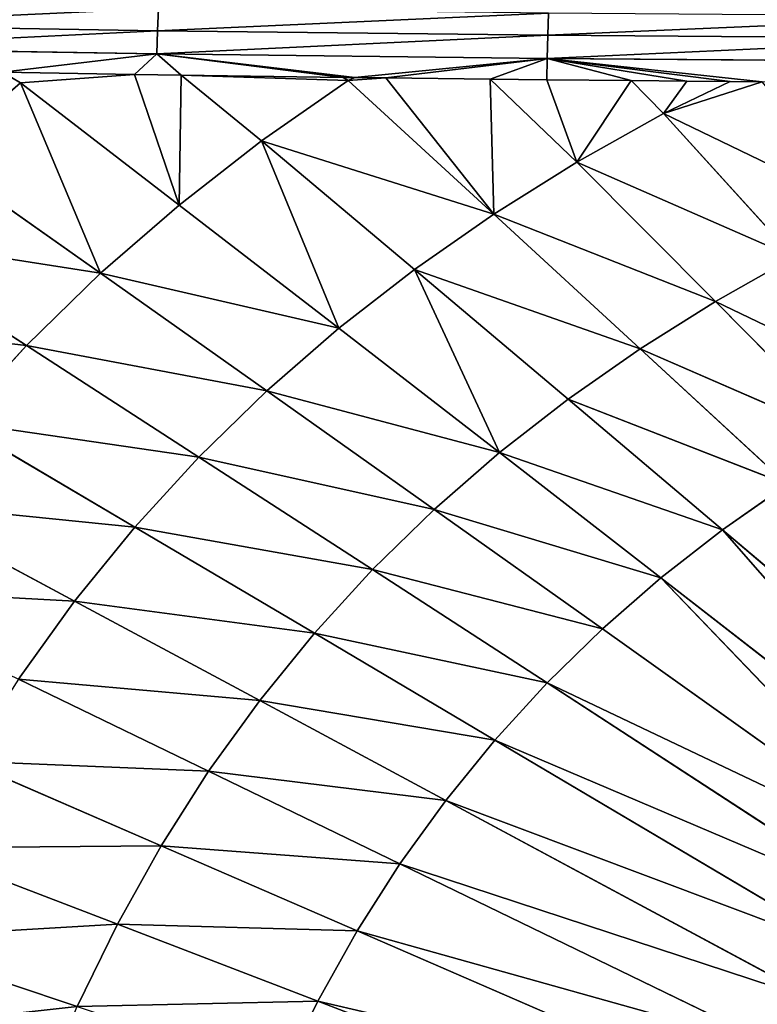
# Model space of a CAD drawing. Extents: x 0 to 500, y 0 to 390.
# Tile 569 of 656: x 170 to 199, y 221 to 259. Entities that reach past the tile are written whole.
import ezdxf

# ---------------------------------------------------------------- set-up
doc = ezdxf.new("R2010")
doc.units = 0
doc.header["$LTSCALE"] = 25.4
doc.layers.get('0').update_dxf_attribs({"linetype": 'CONTINUOUS'})

# ---------------------------------------------------------------- blocks, each defined once
blk = doc.blocks.new('ATLANTA505_-_S_STL')
at = {"color": 0}
for p, q in [((175.77, 29.615, 130.937), (161.923, 30.631, 130.711)), ((175.77, 29.615, 130.937), (161.923, 30.631, 130.711)), ((175.739, 29.322, 131.839), (161.881, 30.339, 131.612)), ((175.739, 29.322, 131.839), (161.881, 30.339, 131.612)), ((175.81, 30.059, 130.071), (175.77, 29.615, 130.937)), ((175.81, 30.059, 130.071), (175.77, 29.615, 130.937)), ((175.739, 29.322, 131.839), (175.77, 29.615, 130.937)), ((175.739, 29.322, 131.839), (175.77, 29.615, 130.937)), ((191.014, 28.815, 131.115), (175.77, 29.615, 130.937)), ((191.014, 28.815, 131.115), (175.77, 29.615, 130.937)), ((163.958, 29.429, 138.908), (170.651, 28.608, 143.229)), ((163.958, 29.429, 138.908), (170.651, 28.608, 143.229)), ((170.415, 29.499, 132.976), (167.097, 29.461, 135.855)), ((170.415, 29.499, 132.976), (167.097, 29.461, 135.855)), ((167.097, 29.461, 135.855), (173.549, 28.634, 140.407)), ((167.097, 29.461, 135.855), (173.549, 28.634, 140.407)), ((175.739, 29.322, 131.839), (169.715, 29.589, 132.557)), ((169.715, 29.589, 132.557), (174.869, 29.239, 132.642)), ((175.739, 29.322, 131.839), (169.715, 29.589, 132.557)), ((169.715, 29.589, 132.557), (170.415, 29.499, 132.976)), ((169.715, 29.589, 132.557), (174.869, 29.239, 132.642)), ((169.715, 29.589, 132.557), (170.415, 29.499, 132.976)), ((170.415, 29.499, 132.976), (174.869, 29.239, 132.642)), ((170.415, 29.499, 132.976), (174.869, 29.239, 132.642)), ((170.415, 29.499, 132.976), (176.612, 28.665, 137.746)), ((170.415, 29.499, 132.976), (176.612, 28.665, 137.746)), ((170.415, 29.499, 132.976), (173.549, 28.634, 140.407)), ((170.415, 29.499, 132.976), (173.549, 28.634, 140.407)), ((175.739, 29.322, 131.839), (174.869, 29.239, 132.642)), ((175.739, 29.322, 131.839), (174.869, 29.239, 132.642)), ((174.869, 29.239, 132.642), (176.696, 29.125, 132.67)), ((176.612, 28.665, 137.746), (174.869, 29.239, 132.642)), ((176.612, 28.665, 137.746), (174.869, 29.239, 132.642)), ((174.869, 29.239, 132.642), (176.696, 29.125, 132.67)), ((176.696, 29.125, 132.67), (175.739, 29.322, 131.839)), ((183.017, 28.764, 132.757), (175.739, 29.322, 131.839)), ((176.696, 29.125, 132.67), (175.739, 29.322, 131.839)), ((183.017, 28.764, 132.757), (175.739, 29.322, 131.839)), ((183.478, 28.74, 132.763), (175.739, 29.322, 131.839)), ((183.478, 28.74, 132.763), (175.739, 29.322, 131.839)), ((190.993, 28.522, 132.017), (175.739, 29.322, 131.839)), ((190.993, 28.522, 132.017), (175.739, 29.322, 131.839)), ((191.041, 29.26, 130.249), (191.014, 28.815, 131.115)), ((191.041, 29.26, 130.249), (191.014, 28.815, 131.115)), ((176.612, 28.665, 137.746), (176.696, 29.125, 132.67)), ((176.612, 28.665, 137.746), (176.696, 29.125, 132.67)), ((176.696, 29.125, 132.67), (183.017, 28.764, 132.757)), ((176.696, 29.125, 132.67), (183.017, 28.764, 132.757)), ((176.696, 29.125, 132.67), (183.223, 28.741, 132.883)), ((176.696, 29.125, 132.67), (183.223, 28.741, 132.883)), ((176.696, 29.125, 132.67), (179.838, 28.701, 135.239)), ((176.696, 29.125, 132.67), (179.838, 28.701, 135.239)), ((165.354, 28.571, 149.367), (172.534, 27.869, 153.214)), ((165.354, 28.571, 149.367), (172.534, 27.869, 153.214)), ((167.918, 28.587, 146.214), (170.651, 28.608, 143.229)), ((167.918, 28.587, 146.214), (170.651, 28.608, 143.229)), ((167.918, 28.587, 146.214), (174.885, 27.882, 150.324)), ((167.918, 28.587, 146.214), (174.885, 27.882, 150.324)), ((170.651, 28.608, 143.229), (173.549, 28.634, 140.407)), ((170.651, 28.608, 143.229), (173.549, 28.634, 140.407)), ((170.651, 28.608, 143.229), (177.389, 27.898, 147.588)), ((170.651, 28.608, 143.229), (177.389, 27.898, 147.588)), ((176.612, 28.665, 137.746), (173.549, 28.634, 140.407)), ((176.612, 28.665, 137.746), (173.549, 28.634, 140.407)), ((173.549, 28.634, 140.407), (180.045, 27.919, 145.001)), ((173.549, 28.634, 140.407), (180.045, 27.919, 145.001)), ((176.612, 28.665, 137.746), (179.838, 28.701, 135.239)), ((176.612, 28.665, 137.746), (179.838, 28.701, 135.239)), ((176.612, 28.665, 137.746), (182.85, 27.944, 142.559)), ((176.612, 28.665, 137.746), (182.85, 27.944, 142.559)), ((179.838, 28.701, 135.239), (183.223, 28.741, 132.883)), ((179.838, 28.701, 135.239), (183.223, 28.741, 132.883)), ((182.85, 27.944, 142.559), (179.838, 28.701, 135.239)), ((179.838, 28.701, 135.239), (188.904, 28.005, 138.097)), ((179.838, 28.701, 135.239), (188.904, 28.005, 138.097)), ((179.838, 28.701, 135.239), (185.804, 27.973, 140.259)), ((179.838, 28.701, 135.239), (185.804, 27.973, 140.259)), ((182.85, 27.944, 142.559), (179.838, 28.701, 135.239)), ((183.017, 28.764, 132.757), (183.478, 28.74, 132.763)), ((183.017, 28.764, 132.757), (183.478, 28.74, 132.763)), ((183.017, 28.764, 132.757), (183.223, 28.741, 132.883)), ((183.017, 28.764, 132.757), (183.223, 28.741, 132.883)), ((183.478, 28.74, 132.763), (183.223, 28.741, 132.883)), ((183.223, 28.741, 132.883), (184.685, 28.677, 132.778)), ((183.478, 28.74, 132.763), (183.223, 28.741, 132.883)), ((183.223, 28.741, 132.883), (184.685, 28.677, 132.778)), ((183.478, 28.74, 132.763), (190.993, 28.522, 132.017)), ((183.478, 28.74, 132.763), (190.993, 28.522, 132.017)), ((183.478, 28.74, 132.763), (184.685, 28.677, 132.778)), ((183.478, 28.74, 132.763), (184.685, 28.677, 132.778)), ((184.685, 28.677, 132.778), (190.993, 28.522, 132.017)), ((184.685, 28.677, 132.778), (190.993, 28.522, 132.017)), ((184.685, 28.677, 132.778), (188.767, 28.481, 132.825)), ((184.685, 28.677, 132.778), (188.767, 28.481, 132.825)), ((184.685, 28.677, 132.778), (188.904, 28.005, 138.097)), ((184.685, 28.677, 132.778), (188.904, 28.005, 138.097)), ((190.993, 28.522, 132.017), (188.767, 28.481, 132.825)), ((190.993, 28.522, 132.017), (188.767, 28.481, 132.825)), ((188.767, 28.481, 132.825), (190.979, 28.383, 132.849)), ((192.147, 28.041, 136.069), (188.767, 28.481, 132.825)), ((188.767, 28.481, 132.825), (188.904, 28.005, 138.097)), ((188.767, 28.481, 132.825), (188.904, 28.005, 138.097)), ((188.767, 28.481, 132.825), (190.979, 28.383, 132.849)), ((192.147, 28.041, 136.069), (188.767, 28.481, 132.825)), ((190.979, 28.383, 132.849), (190.993, 28.522, 132.017)), ((190.979, 28.383, 132.849), (190.993, 28.522, 132.017)), ((190.993, 28.522, 132.017), (191.014, 28.815, 131.115)), ((190.993, 28.522, 132.017), (191.014, 28.815, 131.115)), ((194.268, 28.248, 132.882), (190.993, 28.522, 132.017)), ((194.268, 28.248, 132.882), (190.993, 28.522, 132.017)), ((196.446, 28.165, 132.902), (190.993, 28.522, 132.017)), ((198.137, 28.104, 132.917), (190.993, 28.522, 132.017)), ((196.446, 28.165, 132.902), (190.993, 28.522, 132.017)), ((198.137, 28.104, 132.917), (190.993, 28.522, 132.017)), ((199.381, 28.061, 132.928), (190.993, 28.522, 132.017)), ((199.381, 28.061, 132.928), (190.993, 28.522, 132.017)), ((207.962, 27.948, 132.145), (190.993, 28.522, 132.017)), ((207.962, 27.948, 132.145), (190.993, 28.522, 132.017)), ((207.975, 28.241, 131.242), (191.014, 28.815, 131.115)), ((207.975, 28.241, 131.242), (191.014, 28.815, 131.115)), ((190.979, 28.383, 132.849), (194.268, 28.248, 132.882)), ((190.979, 28.383, 132.849), (194.268, 28.248, 132.882)), ((190.979, 28.383, 132.849), (192.147, 28.041, 136.069)), ((190.979, 28.383, 132.849), (192.147, 28.041, 136.069)), ((192.147, 28.041, 136.069), (195.528, 28.081, 134.17)), ((192.147, 28.041, 136.069), (195.528, 28.081, 134.17)), ((194.268, 28.248, 132.882), (196.446, 28.165, 132.902)), ((194.268, 28.248, 132.882), (196.446, 28.165, 132.902)), ((194.268, 28.248, 132.882), (195.528, 28.081, 134.17)), ((194.268, 28.248, 132.882), (195.528, 28.081, 134.17)), ((195.528, 28.081, 134.17), (196.446, 28.165, 132.902)), ((195.528, 28.081, 134.17), (196.446, 28.165, 132.902)), ((198.137, 28.104, 132.917), (195.528, 28.081, 134.17)), ((198.137, 28.104, 132.917), (195.528, 28.081, 134.17)), ((200.625, 27.433, 139.785), (195.528, 28.081, 134.17)), ((200.625, 27.433, 139.785), (195.528, 28.081, 134.17)), ((196.446, 28.165, 132.902), (198.137, 28.104, 132.917)), ((196.446, 28.165, 132.902), (198.137, 28.104, 132.917)), ((198.137, 28.104, 132.917), (199.381, 28.061, 132.928)), ((198.137, 28.104, 132.917), (199.381, 28.061, 132.928)), ((172.636, 27.262, 169.049), (164.694, 27.864, 166.39)), ((172.636, 27.262, 169.049), (164.694, 27.864, 166.39)), ((174.202, 27.258, 165.834), (166.417, 27.858, 162.846)), ((174.202, 27.258, 165.834), (166.417, 27.858, 162.846)), ((168.298, 27.857, 159.471), (175.913, 27.257, 162.771)), ((168.298, 27.857, 159.471), (175.913, 27.257, 162.771)), ((170.338, 27.861, 156.262), (172.534, 27.869, 153.214)), ((170.338, 27.861, 156.262), (172.534, 27.869, 153.214)), ((177.766, 27.26, 159.858), (170.338, 27.861, 156.262)), ((177.766, 27.26, 159.858), (170.338, 27.861, 156.262)), ((172.534, 27.869, 153.214), (174.885, 27.882, 150.324)), ((172.534, 27.869, 153.214), (174.885, 27.882, 150.324)), ((172.534, 27.869, 153.214), (179.761, 27.267, 157.091)), ((172.534, 27.869, 153.214), (179.761, 27.267, 157.091)), ((174.885, 27.882, 150.324), (177.389, 27.898, 147.588)), ((174.885, 27.882, 150.324), (177.389, 27.898, 147.588)), ((174.885, 27.882, 150.324), (181.896, 27.277, 154.467)), ((174.885, 27.882, 150.324), (181.896, 27.277, 154.467)), ((177.389, 27.898, 147.588), (180.045, 27.919, 145.001)), ((177.389, 27.898, 147.588), (180.045, 27.919, 145.001)), ((177.389, 27.898, 147.588), (184.169, 27.29, 151.982)), ((177.389, 27.898, 147.588), (184.169, 27.29, 151.982)), ((182.85, 27.944, 142.559), (180.045, 27.919, 145.001)), ((182.85, 27.944, 142.559), (180.045, 27.919, 145.001)), ((180.045, 27.919, 145.001), (186.579, 27.307, 149.632)), ((180.045, 27.919, 145.001), (186.579, 27.307, 149.632)), ((182.85, 27.944, 142.559), (185.804, 27.973, 140.259)), ((182.85, 27.944, 142.559), (185.804, 27.973, 140.259)), ((182.85, 27.944, 142.559), (189.125, 27.326, 147.413)), ((182.85, 27.944, 142.559), (189.125, 27.326, 147.413)), ((185.804, 27.973, 140.259), (188.904, 28.005, 138.097)), ((185.804, 27.973, 140.259), (188.904, 28.005, 138.097)), ((189.125, 27.326, 147.413), (185.804, 27.973, 140.259)), ((191.804, 27.349, 145.323), (185.804, 27.973, 140.259)), ((189.125, 27.326, 147.413), (185.804, 27.973, 140.259)), ((191.804, 27.349, 145.323), (185.804, 27.973, 140.259)), ((194.617, 27.374, 143.357), (185.804, 27.973, 140.259)), ((194.617, 27.374, 143.357), (185.804, 27.973, 140.259)), ((188.904, 28.005, 138.097), (192.147, 28.041, 136.069)), ((188.904, 28.005, 138.097), (192.147, 28.041, 136.069)), ((194.617, 27.374, 143.357), (188.904, 28.005, 138.097)), ((194.617, 27.374, 143.357), (188.904, 28.005, 138.097)), ((197.558, 27.402, 141.512), (188.904, 28.005, 138.097)), ((197.558, 27.402, 141.512), (188.904, 28.005, 138.097)), ((197.558, 27.402, 141.512), (192.147, 28.041, 136.069)), ((197.558, 27.402, 141.512), (192.147, 28.041, 136.069)), ((200.625, 27.433, 139.785), (192.147, 28.041, 136.069)), ((200.625, 27.433, 139.785), (192.147, 28.041, 136.069)), ((184.169, 27.29, 151.982), (186.579, 27.307, 149.632)), ((184.169, 27.29, 151.982), (186.579, 27.307, 149.632)), ((189.125, 27.326, 147.413), (186.579, 27.307, 149.632)), ((189.125, 27.326, 147.413), (186.579, 27.307, 149.632)), ((186.579, 27.307, 149.632), (193.148, 26.784, 154.297)), ((186.579, 27.307, 149.632), (193.148, 26.784, 154.297)), ((191.804, 27.349, 145.323), (189.125, 27.326, 147.413)), ((191.804, 27.349, 145.323), (189.125, 27.326, 147.413)), ((195.432, 26.799, 152.304), (189.125, 27.326, 147.413)), ((195.432, 26.799, 152.304), (189.125, 27.326, 147.413)), ((194.617, 27.374, 143.357), (191.804, 27.349, 145.323)), ((194.617, 27.374, 143.357), (191.804, 27.349, 145.323)), ((197.836, 26.816, 150.426), (191.804, 27.349, 145.323)), ((197.836, 26.816, 150.426), (191.804, 27.349, 145.323)), ((200.359, 26.836, 148.659), (191.804, 27.349, 145.323)), ((200.359, 26.836, 148.659), (191.804, 27.349, 145.323)), ((197.558, 27.402, 141.512), (194.617, 27.374, 143.357)), ((197.558, 27.402, 141.512), (194.617, 27.374, 143.357)), ((200.359, 26.836, 148.659), (194.617, 27.374, 143.357)), ((200.359, 26.836, 148.659), (194.617, 27.374, 143.357)), ((202.997, 26.857, 147), (194.617, 27.374, 143.357)), ((202.997, 26.857, 147), (194.617, 27.374, 143.357)), ((200.625, 27.433, 139.785), (197.558, 27.402, 141.512)), ((200.625, 27.433, 139.785), (197.558, 27.402, 141.512)), ((202.997, 26.857, 147), (197.558, 27.402, 141.512)), ((202.997, 26.857, 147), (197.558, 27.402, 141.512)), ((205.747, 26.881, 145.447), (197.558, 27.402, 141.512)), ((205.747, 26.881, 145.447), (197.558, 27.402, 141.512)), ((172.636, 27.262, 169.049), (174.202, 27.258, 165.834)), ((172.636, 27.262, 169.049), (174.202, 27.258, 165.834)), ((182.035, 26.746, 168.841), (174.202, 27.258, 165.834)), ((174.202, 27.258, 165.834), (175.913, 27.257, 162.771)), ((182.035, 26.746, 168.841), (174.202, 27.258, 165.834)), ((174.202, 27.258, 165.834), (175.913, 27.257, 162.771)), ((175.913, 27.257, 162.771), (177.766, 27.26, 159.858)), ((175.913, 27.257, 162.771), (177.766, 27.26, 159.858)), ((175.913, 27.257, 162.771), (183.573, 26.745, 166.093)), ((175.913, 27.257, 162.771), (183.573, 26.745, 166.093)), ((177.766, 27.26, 159.858), (179.761, 27.267, 157.091)), ((177.766, 27.26, 159.858), (179.761, 27.267, 157.091)), ((185.237, 26.748, 163.478), (177.766, 27.26, 159.858)), ((185.237, 26.748, 163.478), (177.766, 27.26, 159.858)), ((179.761, 27.267, 157.091), (181.896, 27.277, 154.467)), ((179.761, 27.267, 157.091), (181.896, 27.277, 154.467)), ((179.761, 27.267, 157.091), (187.029, 26.753, 160.995)), ((179.761, 27.267, 157.091), (187.029, 26.753, 160.995)), ((181.896, 27.277, 154.467), (184.169, 27.29, 151.982)), ((181.896, 27.277, 154.467), (184.169, 27.29, 151.982)), ((181.896, 27.277, 154.467), (188.945, 26.761, 158.639)), ((181.896, 27.277, 154.467), (188.945, 26.761, 158.639)), ((184.169, 27.29, 151.982), (190.986, 26.771, 156.407)), ((184.169, 27.29, 151.982), (190.986, 26.771, 156.407)), ((180.627, 26.749, 171.725), (182.035, 26.746, 168.841)), ((180.627, 26.749, 171.725), (182.035, 26.746, 168.841)), ((197.828, 25.951, 174.907), (182.035, 26.746, 168.841)), ((182.035, 26.746, 168.841), (183.573, 26.745, 166.093)), ((197.828, 25.951, 174.907), (182.035, 26.746, 168.841)), ((182.035, 26.746, 168.841), (183.573, 26.745, 166.093)), ((183.573, 26.745, 166.093), (185.237, 26.748, 163.478)), ((183.573, 26.745, 166.093), (185.237, 26.748, 163.478)), ((183.573, 26.745, 166.093), (199.012, 25.951, 172.794)), ((183.573, 26.745, 166.093), (199.012, 25.951, 172.794)), ((185.237, 26.748, 163.478), (187.029, 26.753, 160.995)), ((185.237, 26.748, 163.478), (187.029, 26.753, 160.995)), ((200.295, 25.952, 170.784), (185.237, 26.748, 163.478)), ((200.295, 25.952, 170.784), (185.237, 26.748, 163.478)), ((187.029, 26.753, 160.995), (188.945, 26.761, 158.639)), ((187.029, 26.753, 160.995), (188.945, 26.761, 158.639)), ((201.674, 25.955, 168.874), (187.029, 26.753, 160.995)), ((201.674, 25.955, 168.874), (187.029, 26.753, 160.995)), ((188.945, 26.761, 158.639), (190.986, 26.771, 156.407)), ((188.945, 26.761, 158.639), (190.986, 26.771, 156.407)), ((203.148, 25.959, 167.061), (188.945, 26.761, 158.639)), ((203.148, 25.959, 167.061), (188.945, 26.761, 158.639)), ((190.986, 26.771, 156.407), (193.148, 26.784, 154.297)), ((190.986, 26.771, 156.407), (193.148, 26.784, 154.297)), ((204.717, 25.965, 165.344), (190.986, 26.771, 156.407)), ((204.717, 25.965, 165.344), (190.986, 26.771, 156.407)), ((193.148, 26.784, 154.297), (195.432, 26.799, 152.304)), ((193.148, 26.784, 154.297), (195.432, 26.799, 152.304)), ((206.38, 25.972, 163.719), (193.148, 26.784, 154.297)), ((206.38, 25.972, 163.719), (193.148, 26.784, 154.297)), ((195.432, 26.799, 152.304), (197.836, 26.816, 150.426)), ((195.432, 26.799, 152.304), (197.836, 26.816, 150.426)), ((206.38, 25.972, 163.719), (195.432, 26.799, 152.304)), ((206.38, 25.972, 163.719), (195.432, 26.799, 152.304)), ((208.136, 25.98, 162.184), (195.432, 26.799, 152.304)), ((208.136, 25.98, 162.184), (195.432, 26.799, 152.304)), ((197.836, 26.816, 150.426), (200.359, 26.836, 148.659)), ((197.836, 26.816, 150.426), (200.359, 26.836, 148.659)), ((208.136, 25.98, 162.184), (197.836, 26.816, 150.426)), ((208.136, 25.98, 162.184), (197.836, 26.816, 150.426)), ((209.983, 25.989, 160.736), (197.836, 26.816, 150.426)), ((209.983, 25.989, 160.736), (197.836, 26.816, 150.426))]:
    blk.add_line(p, q, dxfattribs=at)
mesh = blk.add_polyface(dxfattribs=at)
corners = [(161.923, 30.631, 130.711), (175.81, 30.059, 130.071), (161.977, 31.074, 129.845), (175.77, 29.615, 130.937)]
mesh.append_faces([[corners[k] for k in face] for face in [(0, 1, 2), (1, 0, 3)]], dxfattribs={"vtx0": -1, "color": 0})
mesh = blk.add_polyface(dxfattribs=at)
corners = [(161.881, 30.339, 131.612), (175.77, 29.615, 130.937), (161.923, 30.631, 130.711), (175.739, 29.322, 131.839)]
mesh.append_faces([[corners[k] for k in face] for face in [(0, 1, 2), (1, 0, 3)]], dxfattribs={"vtx0": -1, "color": 0})
mesh = blk.add_polyface(dxfattribs=at)
corners = [(169.715, 29.589, 132.557), (175.739, 29.322, 131.839), (161.881, 30.339, 131.612)]
mesh.append_faces([[corners[k] for k in face] for face in [(0, 1, 2)]], dxfattribs={"color": 0})
mesh = blk.add_polyface(dxfattribs=at)
corners = [(175.77, 29.615, 130.937), (191.041, 29.26, 130.249), (175.81, 30.059, 130.071), (191.014, 28.815, 131.115)]
mesh.append_faces([[corners[k] for k in face] for face in [(0, 1, 2), (1, 0, 3)]], dxfattribs={"vtx0": -1, "color": 0})
mesh = blk.add_polyface(dxfattribs=at)
corners = [(175.739, 29.322, 131.839), (191.014, 28.815, 131.115), (175.77, 29.615, 130.937), (190.993, 28.522, 132.017)]
mesh.append_faces([[corners[k] for k in face] for face in [(0, 1, 2), (1, 0, 3)]], dxfattribs={"vtx0": -1, "color": 0})
mesh = blk.add_polyface(dxfattribs=at)
corners = [(161, 29.404, 142.139), (170.651, 28.608, 143.229), (163.958, 29.429, 138.908), (167.918, 28.587, 146.214)]
mesh.append_faces([[corners[k] for k in face] for face in [(0, 1, 2), (1, 0, 3)]], dxfattribs={"vtx0": -1, "color": 0})
mesh = blk.add_polyface(dxfattribs=at)
corners = [(163.958, 29.429, 138.908), (173.549, 28.634, 140.407), (167.097, 29.461, 135.855), (170.651, 28.608, 143.229)]
mesh.append_faces([[corners[k] for k in face] for face in [(0, 1, 2), (1, 0, 3)]], dxfattribs={"vtx0": -1, "color": 0})
mesh = blk.add_polyface(dxfattribs=at)
corners = [(167.097, 29.461, 135.855), (170.415, 29.499, 132.976), (169.715, 29.589, 132.557)]
mesh.append_faces([[corners[k] for k in face] for face in [(0, 1, 2)]], dxfattribs={"color": 0})
mesh = blk.add_polyface(dxfattribs=at)
corners = [(173.549, 28.634, 140.407), (170.415, 29.499, 132.976), (167.097, 29.461, 135.855)]
mesh.append_faces([[corners[k] for k in face] for face in [(0, 1, 2)]], dxfattribs={"color": 0})
mesh = blk.add_polyface(dxfattribs=at)
corners = [(174.869, 29.239, 132.642), (175.739, 29.322, 131.839), (169.715, 29.589, 132.557)]
mesh.append_faces([[corners[k] for k in face] for face in [(0, 1, 2)]], dxfattribs={"color": 0})
mesh = blk.add_polyface(dxfattribs=at)
corners = [(170.415, 29.499, 132.976), (174.869, 29.239, 132.642), (169.715, 29.589, 132.557)]
mesh.append_faces([[corners[k] for k in face] for face in [(0, 1, 2)]], dxfattribs={"color": 0})
mesh = blk.add_polyface(dxfattribs=at)
corners = [(176.612, 28.665, 137.746), (174.869, 29.239, 132.642), (170.415, 29.499, 132.976)]
mesh.append_faces([[corners[k] for k in face] for face in [(0, 1, 2)]], dxfattribs={"color": 0})
mesh = blk.add_polyface(dxfattribs=at)
corners = [(173.549, 28.634, 140.407), (176.612, 28.665, 137.746), (170.415, 29.499, 132.976)]
mesh.append_faces([[corners[k] for k in face] for face in [(0, 1, 2)]], dxfattribs={"color": 0})
mesh = blk.add_polyface(dxfattribs=at)
corners = [(176.696, 29.125, 132.67), (175.739, 29.322, 131.839), (174.869, 29.239, 132.642)]
mesh.append_faces([[corners[k] for k in face] for face in [(0, 1, 2)]], dxfattribs={"color": 0})
mesh = blk.add_polyface(dxfattribs=at)
corners = [(176.612, 28.665, 137.746), (176.696, 29.125, 132.67), (174.869, 29.239, 132.642)]
mesh.append_faces([[corners[k] for k in face] for face in [(0, 1, 2)]], dxfattribs={"color": 0})
mesh = blk.add_polyface(dxfattribs=at)
corners = [(183.017, 28.764, 132.757), (175.739, 29.322, 131.839), (176.696, 29.125, 132.67)]
mesh.append_faces([[corners[k] for k in face] for face in [(0, 1, 2)]], dxfattribs={"color": 0})
mesh = blk.add_polyface(dxfattribs=at)
corners = [(183.478, 28.74, 132.763), (175.739, 29.322, 131.839), (183.017, 28.764, 132.757)]
mesh.append_faces([[corners[k] for k in face] for face in [(0, 1, 2)]], dxfattribs={"color": 0})
mesh = blk.add_polyface(dxfattribs=at)
corners = [(183.478, 28.74, 132.763), (190.993, 28.522, 132.017), (175.739, 29.322, 131.839)]
mesh.append_faces([[corners[k] for k in face] for face in [(0, 1, 2)]], dxfattribs={"color": 0})
mesh = blk.add_polyface(dxfattribs=at)
corners = [(191.014, 28.815, 131.115), (207.991, 28.687, 130.376), (191.041, 29.26, 130.249), (207.975, 28.241, 131.242)]
mesh.append_faces([[corners[k] for k in face] for face in [(0, 1, 2), (1, 0, 3)]], dxfattribs={"vtx0": -1, "color": 0})
mesh = blk.add_polyface(dxfattribs=at)
corners = [(176.612, 28.665, 137.746), (179.838, 28.701, 135.239), (176.696, 29.125, 132.67)]
mesh.append_faces([[corners[k] for k in face] for face in [(0, 1, 2)]], dxfattribs={"color": 0})
mesh = blk.add_polyface(dxfattribs=at)
corners = [(183.223, 28.741, 132.883), (183.017, 28.764, 132.757), (176.696, 29.125, 132.67)]
mesh.append_faces([[corners[k] for k in face] for face in [(0, 1, 2)]], dxfattribs={"color": 0})
mesh = blk.add_polyface(dxfattribs=at)
corners = [(179.838, 28.701, 135.239), (183.223, 28.741, 132.883), (176.696, 29.125, 132.67)]
mesh.append_faces([[corners[k] for k in face] for face in [(0, 1, 2)]], dxfattribs={"color": 0})
mesh = blk.add_polyface(dxfattribs=at)
corners = [(162.959, 28.561, 152.693), (172.534, 27.869, 153.214), (165.354, 28.571, 149.367), (170.338, 27.861, 156.262)]
mesh.append_faces([[corners[k] for k in face] for face in [(0, 1, 2), (1, 0, 3)]], dxfattribs={"vtx0": -1, "color": 0})
mesh = blk.add_polyface(dxfattribs=at)
corners = [(165.354, 28.571, 149.367), (174.885, 27.882, 150.324), (167.918, 28.587, 146.214), (172.534, 27.869, 153.214)]
mesh.append_faces([[corners[k] for k in face] for face in [(0, 1, 2), (1, 0, 3)]], dxfattribs={"vtx0": -1, "color": 0})
mesh = blk.add_polyface(dxfattribs=at)
corners = [(167.918, 28.587, 146.214), (177.389, 27.898, 147.588), (170.651, 28.608, 143.229), (174.885, 27.882, 150.324)]
mesh.append_faces([[corners[k] for k in face] for face in [(0, 1, 2), (1, 0, 3)]], dxfattribs={"vtx0": -1, "color": 0})
mesh = blk.add_polyface(dxfattribs=at)
corners = [(170.651, 28.608, 143.229), (180.045, 27.919, 145.001), (173.549, 28.634, 140.407), (177.389, 27.898, 147.588)]
mesh.append_faces([[corners[k] for k in face] for face in [(0, 1, 2), (1, 0, 3)]], dxfattribs={"vtx0": -1, "color": 0})
mesh = blk.add_polyface(dxfattribs=at)
corners = [(173.549, 28.634, 140.407), (182.85, 27.944, 142.559), (176.612, 28.665, 137.746), (180.045, 27.919, 145.001)]
mesh.append_faces([[corners[k] for k in face] for face in [(0, 1, 2), (1, 0, 3)]], dxfattribs={"vtx0": -1, "color": 0})
mesh = blk.add_polyface(dxfattribs=at)
corners = [(182.85, 27.944, 142.559), (179.838, 28.701, 135.239), (176.612, 28.665, 137.746)]
mesh.append_faces([[corners[k] for k in face] for face in [(0, 1, 2)]], dxfattribs={"color": 0})
mesh = blk.add_polyface(dxfattribs=at)
corners = [(183.223, 28.741, 132.883), (188.904, 28.005, 138.097), (184.685, 28.677, 132.778), (179.838, 28.701, 135.239)]
mesh.append_faces([[corners[k] for k in face] for face in [(0, 1, 2), (1, 0, 3)]], dxfattribs={"vtx0": -1, "color": 0})
mesh = blk.add_polyface(dxfattribs=at)
corners = [(185.804, 27.973, 140.259), (188.904, 28.005, 138.097), (179.838, 28.701, 135.239)]
mesh.append_faces([[corners[k] for k in face] for face in [(0, 1, 2)]], dxfattribs={"color": 0})
mesh = blk.add_polyface(dxfattribs=at)
corners = [(182.85, 27.944, 142.559), (185.804, 27.973, 140.259), (179.838, 28.701, 135.239)]
mesh.append_faces([[corners[k] for k in face] for face in [(0, 1, 2)]], dxfattribs={"color": 0})
mesh = blk.add_polyface(dxfattribs=at)
corners = [(183.223, 28.741, 132.883), (183.478, 28.74, 132.763), (183.017, 28.764, 132.757)]
mesh.append_faces([[corners[k] for k in face] for face in [(0, 1, 2)]], dxfattribs={"color": 0})
mesh = blk.add_polyface(dxfattribs=at)
corners = [(183.223, 28.741, 132.883), (184.685, 28.677, 132.778), (183.478, 28.74, 132.763)]
mesh.append_faces([[corners[k] for k in face] for face in [(0, 1, 2)]], dxfattribs={"color": 0})
mesh = blk.add_polyface(dxfattribs=at)
corners = [(184.685, 28.677, 132.778), (190.993, 28.522, 132.017), (183.478, 28.74, 132.763)]
mesh.append_faces([[corners[k] for k in face] for face in [(0, 1, 2)]], dxfattribs={"color": 0})
mesh = blk.add_polyface(dxfattribs=at)
corners = [(188.767, 28.481, 132.825), (190.993, 28.522, 132.017), (184.685, 28.677, 132.778)]
mesh.append_faces([[corners[k] for k in face] for face in [(0, 1, 2)]], dxfattribs={"color": 0})
mesh = blk.add_polyface(dxfattribs=at)
corners = [(188.904, 28.005, 138.097), (188.767, 28.481, 132.825), (184.685, 28.677, 132.778)]
mesh.append_faces([[corners[k] for k in face] for face in [(0, 1, 2)]], dxfattribs={"color": 0})
mesh = blk.add_polyface(dxfattribs=at)
corners = [(190.979, 28.383, 132.849), (190.993, 28.522, 132.017), (188.767, 28.481, 132.825)]
mesh.append_faces([[corners[k] for k in face] for face in [(0, 1, 2)]], dxfattribs={"color": 0})
mesh = blk.add_polyface(dxfattribs=at)
corners = [(188.904, 28.005, 138.097), (192.147, 28.041, 136.069), (188.767, 28.481, 132.825)]
mesh.append_faces([[corners[k] for k in face] for face in [(0, 1, 2)]], dxfattribs={"color": 0})
mesh = blk.add_polyface(dxfattribs=at)
corners = [(192.147, 28.041, 136.069), (190.979, 28.383, 132.849), (188.767, 28.481, 132.825)]
mesh.append_faces([[corners[k] for k in face] for face in [(0, 1, 2)]], dxfattribs={"color": 0})
mesh = blk.add_polyface(dxfattribs=at)
corners = [(194.268, 28.248, 132.882), (190.993, 28.522, 132.017), (190.979, 28.383, 132.849)]
mesh.append_faces([[corners[k] for k in face] for face in [(0, 1, 2)]], dxfattribs={"color": 0})
mesh = blk.add_polyface(dxfattribs=at)
corners = [(190.993, 28.522, 132.017), (207.975, 28.241, 131.242), (191.014, 28.815, 131.115), (207.962, 27.948, 132.145)]
mesh.append_faces([[corners[k] for k in face] for face in [(0, 1, 2), (1, 0, 3)]], dxfattribs={"vtx0": -1, "color": 0})
mesh = blk.add_polyface(dxfattribs=at)
corners = [(196.446, 28.165, 132.902), (190.993, 28.522, 132.017), (194.268, 28.248, 132.882)]
mesh.append_faces([[corners[k] for k in face] for face in [(0, 1, 2)]], dxfattribs={"color": 0})
mesh = blk.add_polyface(dxfattribs=at)
corners = [(198.137, 28.104, 132.917), (190.993, 28.522, 132.017), (196.446, 28.165, 132.902)]
mesh.append_faces([[corners[k] for k in face] for face in [(0, 1, 2)]], dxfattribs={"color": 0})
mesh = blk.add_polyface(dxfattribs=at)
corners = [(199.381, 28.061, 132.928), (190.993, 28.522, 132.017), (198.137, 28.104, 132.917)]
mesh.append_faces([[corners[k] for k in face] for face in [(0, 1, 2)]], dxfattribs={"color": 0})
mesh = blk.add_polyface(dxfattribs=at)
corners = [(199.381, 28.061, 132.928), (207.962, 27.948, 132.145), (190.993, 28.522, 132.017)]
mesh.append_faces([[corners[k] for k in face] for face in [(0, 1, 2)]], dxfattribs={"color": 0})
mesh = blk.add_polyface(dxfattribs=at)
corners = [(192.147, 28.041, 136.069), (194.268, 28.248, 132.882), (190.979, 28.383, 132.849), (195.528, 28.081, 134.17)]
mesh.append_faces([[corners[k] for k in face] for face in [(0, 1, 2), (1, 0, 3)]], dxfattribs={"vtx0": -1, "color": 0})
mesh = blk.add_polyface(dxfattribs=at)
corners = [(200.625, 27.433, 139.785), (195.528, 28.081, 134.17), (192.147, 28.041, 136.069)]
mesh.append_faces([[corners[k] for k in face] for face in [(0, 1, 2)]], dxfattribs={"color": 0})
mesh = blk.add_polyface(dxfattribs=at)
corners = [(195.528, 28.081, 134.17), (196.446, 28.165, 132.902), (194.268, 28.248, 132.882)]
mesh.append_faces([[corners[k] for k in face] for face in [(0, 1, 2)]], dxfattribs={"color": 0})
mesh = blk.add_polyface(dxfattribs=at)
corners = [(195.528, 28.081, 134.17), (198.137, 28.104, 132.917), (196.446, 28.165, 132.902)]
mesh.append_faces([[corners[k] for k in face] for face in [(0, 1, 2)]], dxfattribs={"color": 0})
mesh = blk.add_polyface(dxfattribs=at)
corners = [(195.528, 28.081, 134.17), (199.381, 28.061, 132.928), (198.137, 28.104, 132.917), (203.814, 27.466, 138.171), (200.625, 27.433, 139.785)]
mesh.append_faces([[corners[k] for k in face] for face in [(0, 1, 2), (3, 0, 4)]], dxfattribs={"vtx0": -1, "color": 0})
mesh.append_faces([[corners[k] for k in face] for face in [(1, 0, 3)]], dxfattribs={"vtx0": -1, "vtx1": -1, "color": 0})
mesh = blk.add_polyface(dxfattribs=at)
corners = [(163.131, 27.875, 170.102), (172.636, 27.262, 169.049), (164.694, 27.864, 166.39), (171.213, 27.27, 172.417)]
mesh.append_faces([[corners[k] for k in face] for face in [(0, 1, 2), (1, 0, 3)]], dxfattribs={"vtx0": -1, "color": 0})
mesh = blk.add_polyface(dxfattribs=at)
corners = [(164.694, 27.864, 166.39), (174.202, 27.258, 165.834), (166.417, 27.858, 162.846), (172.636, 27.262, 169.049)]
mesh.append_faces([[corners[k] for k in face] for face in [(0, 1, 2), (1, 0, 3)]], dxfattribs={"vtx0": -1, "color": 0})
mesh = blk.add_polyface(dxfattribs=at)
corners = [(166.417, 27.858, 162.846), (175.913, 27.257, 162.771), (168.298, 27.857, 159.471), (174.202, 27.258, 165.834)]
mesh.append_faces([[corners[k] for k in face] for face in [(0, 1, 2), (1, 0, 3)]], dxfattribs={"vtx0": -1, "color": 0})
mesh = blk.add_polyface(dxfattribs=at)
corners = [(168.298, 27.857, 159.471), (177.766, 27.26, 159.858), (170.338, 27.861, 156.262), (175.913, 27.257, 162.771)]
mesh.append_faces([[corners[k] for k in face] for face in [(0, 1, 2), (1, 0, 3)]], dxfattribs={"vtx0": -1, "color": 0})
mesh = blk.add_polyface(dxfattribs=at)
corners = [(170.338, 27.861, 156.262), (179.761, 27.267, 157.091), (172.534, 27.869, 153.214), (177.766, 27.26, 159.858)]
mesh.append_faces([[corners[k] for k in face] for face in [(0, 1, 2), (1, 0, 3)]], dxfattribs={"vtx0": -1, "color": 0})
mesh = blk.add_polyface(dxfattribs=at)
corners = [(172.534, 27.869, 153.214), (181.896, 27.277, 154.467), (174.885, 27.882, 150.324), (179.761, 27.267, 157.091)]
mesh.append_faces([[corners[k] for k in face] for face in [(0, 1, 2), (1, 0, 3)]], dxfattribs={"vtx0": -1, "color": 0})
mesh = blk.add_polyface(dxfattribs=at)
corners = [(174.885, 27.882, 150.324), (184.169, 27.29, 151.982), (177.389, 27.898, 147.588), (181.896, 27.277, 154.467)]
mesh.append_faces([[corners[k] for k in face] for face in [(0, 1, 2), (1, 0, 3)]], dxfattribs={"vtx0": -1, "color": 0})
mesh = blk.add_polyface(dxfattribs=at)
corners = [(177.389, 27.898, 147.588), (186.579, 27.307, 149.632), (180.045, 27.919, 145.001), (184.169, 27.29, 151.982)]
mesh.append_faces([[corners[k] for k in face] for face in [(0, 1, 2), (1, 0, 3)]], dxfattribs={"vtx0": -1, "color": 0})
mesh = blk.add_polyface(dxfattribs=at)
corners = [(180.045, 27.919, 145.001), (189.125, 27.326, 147.413), (182.85, 27.944, 142.559), (186.579, 27.307, 149.632)]
mesh.append_faces([[corners[k] for k in face] for face in [(0, 1, 2), (1, 0, 3)]], dxfattribs={"vtx0": -1, "color": 0})
mesh = blk.add_polyface(dxfattribs=at)
corners = [(189.125, 27.326, 147.413), (185.804, 27.973, 140.259), (182.85, 27.944, 142.559)]
mesh.append_faces([[corners[k] for k in face] for face in [(0, 1, 2)]], dxfattribs={"color": 0})
mesh = blk.add_polyface(dxfattribs=at)
corners = [(194.617, 27.374, 143.357), (188.904, 28.005, 138.097), (185.804, 27.973, 140.259)]
mesh.append_faces([[corners[k] for k in face] for face in [(0, 1, 2)]], dxfattribs={"color": 0})
mesh = blk.add_polyface(dxfattribs=at)
corners = [(189.125, 27.326, 147.413), (191.804, 27.349, 145.323), (185.804, 27.973, 140.259)]
mesh.append_faces([[corners[k] for k in face] for face in [(0, 1, 2)]], dxfattribs={"color": 0})
mesh = blk.add_polyface(dxfattribs=at)
corners = [(191.804, 27.349, 145.323), (194.617, 27.374, 143.357), (185.804, 27.973, 140.259)]
mesh.append_faces([[corners[k] for k in face] for face in [(0, 1, 2)]], dxfattribs={"color": 0})
mesh = blk.add_polyface(dxfattribs=at)
corners = [(197.558, 27.402, 141.512), (192.147, 28.041, 136.069), (188.904, 28.005, 138.097)]
mesh.append_faces([[corners[k] for k in face] for face in [(0, 1, 2)]], dxfattribs={"color": 0})
mesh = blk.add_polyface(dxfattribs=at)
corners = [(194.617, 27.374, 143.357), (197.558, 27.402, 141.512), (188.904, 28.005, 138.097)]
mesh.append_faces([[corners[k] for k in face] for face in [(0, 1, 2)]], dxfattribs={"color": 0})
mesh = blk.add_polyface(dxfattribs=at)
corners = [(197.558, 27.402, 141.512), (200.625, 27.433, 139.785), (192.147, 28.041, 136.069)]
mesh.append_faces([[corners[k] for k in face] for face in [(0, 1, 2)]], dxfattribs={"color": 0})
mesh = blk.add_polyface(dxfattribs=at)
corners = [(184.169, 27.29, 151.982), (193.148, 26.784, 154.297), (186.579, 27.307, 149.632), (190.986, 26.771, 156.407)]
mesh.append_faces([[corners[k] for k in face] for face in [(0, 1, 2), (1, 0, 3)]], dxfattribs={"vtx0": -1, "color": 0})
mesh = blk.add_polyface(dxfattribs=at)
corners = [(186.579, 27.307, 149.632), (195.432, 26.799, 152.304), (189.125, 27.326, 147.413), (193.148, 26.784, 154.297)]
mesh.append_faces([[corners[k] for k in face] for face in [(0, 1, 2), (1, 0, 3)]], dxfattribs={"vtx0": -1, "color": 0})
mesh = blk.add_polyface(dxfattribs=at)
corners = [(189.125, 27.326, 147.413), (197.836, 26.816, 150.426), (191.804, 27.349, 145.323), (195.432, 26.799, 152.304)]
mesh.append_faces([[corners[k] for k in face] for face in [(0, 1, 2), (1, 0, 3)]], dxfattribs={"vtx0": -1, "color": 0})
mesh = blk.add_polyface(dxfattribs=at)
corners = [(200.359, 26.836, 148.659), (194.617, 27.374, 143.357), (191.804, 27.349, 145.323)]
mesh.append_faces([[corners[k] for k in face] for face in [(0, 1, 2)]], dxfattribs={"color": 0})
mesh = blk.add_polyface(dxfattribs=at)
corners = [(197.836, 26.816, 150.426), (200.359, 26.836, 148.659), (191.804, 27.349, 145.323)]
mesh.append_faces([[corners[k] for k in face] for face in [(0, 1, 2)]], dxfattribs={"color": 0})
mesh = blk.add_polyface(dxfattribs=at)
corners = [(202.997, 26.857, 147), (197.558, 27.402, 141.512), (194.617, 27.374, 143.357)]
mesh.append_faces([[corners[k] for k in face] for face in [(0, 1, 2)]], dxfattribs={"color": 0})
mesh = blk.add_polyface(dxfattribs=at)
corners = [(200.359, 26.836, 148.659), (202.997, 26.857, 147), (194.617, 27.374, 143.357)]
mesh.append_faces([[corners[k] for k in face] for face in [(0, 1, 2)]], dxfattribs={"color": 0})
mesh = blk.add_polyface(dxfattribs=at)
corners = [(205.747, 26.881, 145.447), (200.625, 27.433, 139.785), (197.558, 27.402, 141.512)]
mesh.append_faces([[corners[k] for k in face] for face in [(0, 1, 2)]], dxfattribs={"color": 0})
mesh = blk.add_polyface(dxfattribs=at)
corners = [(202.997, 26.857, 147), (205.747, 26.881, 145.447), (197.558, 27.402, 141.512)]
mesh.append_faces([[corners[k] for k in face] for face in [(0, 1, 2)]], dxfattribs={"color": 0})
mesh = blk.add_polyface(dxfattribs=at)
corners = [(172.636, 27.262, 169.049), (182.035, 26.746, 168.841), (174.202, 27.258, 165.834), (180.627, 26.749, 171.725)]
mesh.append_faces([[corners[k] for k in face] for face in [(0, 1, 2), (1, 0, 3)]], dxfattribs={"vtx0": -1, "color": 0})
mesh = blk.add_polyface(dxfattribs=at)
corners = [(174.202, 27.258, 165.834), (183.573, 26.745, 166.093), (175.913, 27.257, 162.771), (182.035, 26.746, 168.841)]
mesh.append_faces([[corners[k] for k in face] for face in [(0, 1, 2), (1, 0, 3)]], dxfattribs={"vtx0": -1, "color": 0})
mesh = blk.add_polyface(dxfattribs=at)
corners = [(175.913, 27.257, 162.771), (185.237, 26.748, 163.478), (177.766, 27.26, 159.858), (183.573, 26.745, 166.093)]
mesh.append_faces([[corners[k] for k in face] for face in [(0, 1, 2), (1, 0, 3)]], dxfattribs={"vtx0": -1, "color": 0})
mesh = blk.add_polyface(dxfattribs=at)
corners = [(177.766, 27.26, 159.858), (187.029, 26.753, 160.995), (179.761, 27.267, 157.091), (185.237, 26.748, 163.478)]
mesh.append_faces([[corners[k] for k in face] for face in [(0, 1, 2), (1, 0, 3)]], dxfattribs={"vtx0": -1, "color": 0})
mesh = blk.add_polyface(dxfattribs=at)
corners = [(179.761, 27.267, 157.091), (188.945, 26.761, 158.639), (181.896, 27.277, 154.467), (187.029, 26.753, 160.995)]
mesh.append_faces([[corners[k] for k in face] for face in [(0, 1, 2), (1, 0, 3)]], dxfattribs={"vtx0": -1, "color": 0})
mesh = blk.add_polyface(dxfattribs=at)
corners = [(181.896, 27.277, 154.467), (190.986, 26.771, 156.407), (184.169, 27.29, 151.982), (188.945, 26.761, 158.639)]
mesh.append_faces([[corners[k] for k in face] for face in [(0, 1, 2), (1, 0, 3)]], dxfattribs={"vtx0": -1, "color": 0})
mesh = blk.add_polyface(dxfattribs=at)
corners = [(180.627, 26.749, 171.725), (197.828, 25.951, 174.907), (182.035, 26.746, 168.841), (196.741, 25.952, 177.124)]
mesh.append_faces([[corners[k] for k in face] for face in [(0, 1, 2), (1, 0, 3)]], dxfattribs={"vtx0": -1, "color": 0})
mesh = blk.add_polyface(dxfattribs=at)
corners = [(182.035, 26.746, 168.841), (199.012, 25.951, 172.794), (183.573, 26.745, 166.093), (197.828, 25.951, 174.907)]
mesh.append_faces([[corners[k] for k in face] for face in [(0, 1, 2), (1, 0, 3)]], dxfattribs={"vtx0": -1, "color": 0})
mesh = blk.add_polyface(dxfattribs=at)
corners = [(183.573, 26.745, 166.093), (200.295, 25.952, 170.784), (185.237, 26.748, 163.478), (199.012, 25.951, 172.794)]
mesh.append_faces([[corners[k] for k in face] for face in [(0, 1, 2), (1, 0, 3)]], dxfattribs={"vtx0": -1, "color": 0})
mesh = blk.add_polyface(dxfattribs=at)
corners = [(185.237, 26.748, 163.478), (201.674, 25.955, 168.874), (187.029, 26.753, 160.995), (200.295, 25.952, 170.784)]
mesh.append_faces([[corners[k] for k in face] for face in [(0, 1, 2), (1, 0, 3)]], dxfattribs={"vtx0": -1, "color": 0})
mesh = blk.add_polyface(dxfattribs=at)
corners = [(187.029, 26.753, 160.995), (203.148, 25.959, 167.061), (188.945, 26.761, 158.639), (201.674, 25.955, 168.874)]
mesh.append_faces([[corners[k] for k in face] for face in [(0, 1, 2), (1, 0, 3)]], dxfattribs={"vtx0": -1, "color": 0})
mesh = blk.add_polyface(dxfattribs=at)
corners = [(188.945, 26.761, 158.639), (204.717, 25.965, 165.344), (190.986, 26.771, 156.407), (203.148, 25.959, 167.061)]
mesh.append_faces([[corners[k] for k in face] for face in [(0, 1, 2), (1, 0, 3)]], dxfattribs={"vtx0": -1, "color": 0})
mesh = blk.add_polyface(dxfattribs=at)
corners = [(190.986, 26.771, 156.407), (206.38, 25.972, 163.719), (193.148, 26.784, 154.297), (204.717, 25.965, 165.344)]
mesh.append_faces([[corners[k] for k in face] for face in [(0, 1, 2), (1, 0, 3)]], dxfattribs={"vtx0": -1, "color": 0})
mesh = blk.add_polyface(dxfattribs=at)
corners = [(206.38, 25.972, 163.719), (195.432, 26.799, 152.304), (193.148, 26.784, 154.297)]
mesh.append_faces([[corners[k] for k in face] for face in [(0, 1, 2)]], dxfattribs={"color": 0})
mesh = blk.add_polyface(dxfattribs=at)
corners = [(208.136, 25.98, 162.184), (197.836, 26.816, 150.426), (195.432, 26.799, 152.304)]
mesh.append_faces([[corners[k] for k in face] for face in [(0, 1, 2)]], dxfattribs={"color": 0})
mesh = blk.add_polyface(dxfattribs=at)
corners = [(206.38, 25.972, 163.719), (208.136, 25.98, 162.184), (195.432, 26.799, 152.304)]
mesh.append_faces([[corners[k] for k in face] for face in [(0, 1, 2)]], dxfattribs={"color": 0})
mesh = blk.add_polyface(dxfattribs=at)
corners = [(209.983, 25.989, 160.736), (200.359, 26.836, 148.659), (197.836, 26.816, 150.426)]
mesh.append_faces([[corners[k] for k in face] for face in [(0, 1, 2)]], dxfattribs={"color": 0})
mesh = blk.add_polyface(dxfattribs=at)
corners = [(208.136, 25.98, 162.184), (209.983, 25.989, 160.736), (197.836, 26.816, 150.426)]
mesh.append_faces([[corners[k] for k in face] for face in [(0, 1, 2)]], dxfattribs={"color": 0})

msp = doc.modelspace()

# ---------------------------------------------------------------- block references
at = {"color": 254, "extrusion": (0, -1, 1.11022e-16)}
msp.add_blockref('ATLANTA505_-_S_STL', (-0.149, -0.01, -389.852), dxfattribs=at)

doc.saveas('drawing.dxf')
